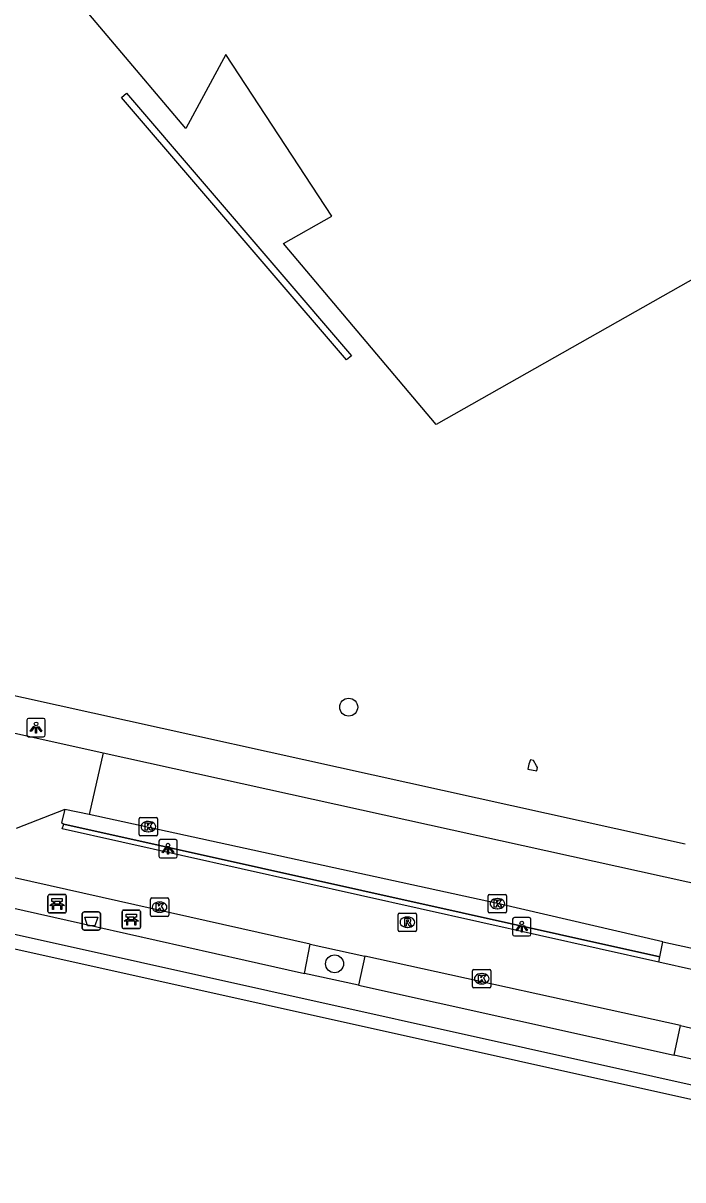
# Model space of a CAD drawing. Extents: x 162172 to 163187, y 382874 to 383684.
# Drawn here: x 162230.6 to 162266.4, y 383072.7 to 383135.6 of the extents above; entities that cross this region are included whole.
import ezdxf

# ---------------------------------------------------------------- set-up
doc = ezdxf.new("R2010")
doc.units = 0
for name, color, linetype in [('IMGEO_Afvalbak', 7, 'Continuous'), ('IMGEO_Bank', 7, 'Continuous'), ('IMGEO_Boom', 7, 'Continuous'), ('IMGEO_Fietspad_open', 7, 'Continuous'), ('IMGEO_Kademuur', 7, 'Continuous'), ('IMGEO_Kolk', 7, 'Continuous'), ('IMGEO_Lage_trafo', 7, 'Continuous'), ('IMGEO_Lichtpunt', 7, 'Continuous'), ('IMGEO_Muur', 7, 'Continuous'), ('IMGEO_Pand', 7, 'Continuous'), ('IMGEO_Rijbaan_lokaal_open', 7, 'Continuous'), ('IMGEO_Rioolput', 7, 'Continuous'), ('IMGEO_Verkeerseiland_open', 7, 'Continuous'), ('IMGEO_Voetpad_open', 7, 'Continuous')]:
    doc.layers.add(name, color=color, linetype=linetype)

msp = doc.modelspace()

# ---------------------------------------------------------------- linework, layer by layer
at = {"layer": 'IMGEO_Afvalbak'}
for p, q in [((162233.763, 383086.399), (162233.763, 383087.199)), ((162233.763, 383087.199), (162233.763, 383086.399)), ((162233.863, 383087.299), (162234.653, 383087.299)), ((162234.653, 383087.299), (162233.863, 383087.299)), ((162234.753, 383087.199), (162234.753, 383086.399)), ((162234.753, 383086.399), (162234.753, 383087.199)), ((162234.653, 383086.299), (162233.863, 383086.299)), ((162233.863, 383086.299), (162234.653, 383086.299))]:
    msp.add_line(p, q, dxfattribs=at)
msp.add_lwpolyline([(162233.906, 383087.013), (162234.61, 383087.013), (162234.461, 383086.543), (162234.055, 383086.543), (162233.906, 383087.013)], dxfattribs=at)
for centre, start, end in [((162233.863, 383087.199), 90, 180), ((162233.863, 383087.199), 90, 180), ((162234.653, 383087.199), 0, 90), ((162234.653, 383087.199), 360, 90), ((162233.863, 383086.399), 180, 270), ((162233.863, 383086.399), 180, 270), ((162234.653, 383086.399), 270, 0), ((162234.653, 383086.399), 270, 0)]:
    msp.add_arc(centre, 0.1, start, end, dxfattribs=at)
at = {"layer": 'IMGEO_Bank'}
for p, q in [((162231.902, 383087.312), (162231.902, 383088.153)), ((162231.902, 383088.153), (162231.902, 383087.312)), ((162231.977, 383088.237), (162232.818, 383088.237)), ((162232.818, 383088.237), (162231.977, 383088.237)), ((162232.599, 383087.635), (162232.206, 383087.635)), ((162232.211, 383087.743), (162232.211, 383087.849)), ((162232.255, 383087.849), (162232.255, 383087.743)), ((162232.543, 383087.855), (162232.261, 383087.855)), ((162232.261, 383087.737), (162232.543, 383087.737)), ((162232.549, 383087.743), (162232.549, 383087.849)), ((162232.593, 383087.849), (162232.593, 383087.743)), ((162232.902, 383088.162), (162232.902, 383087.321)), ((162232.902, 383087.321), (162232.902, 383088.162)), ((162232.827, 383087.237), (162231.986, 383087.237)), ((162231.986, 383087.237), (162232.827, 383087.237)), ((162235.933, 383086.462), (162235.933, 383087.303)), ((162235.933, 383087.303), (162235.933, 383086.462)), ((162236.008, 383087.387), (162236.849, 383087.387)), ((162236.849, 383087.387), (162236.008, 383087.387)), ((162236.574, 383087.005), (162236.292, 383087.005)), ((162236.933, 383087.312), (162236.933, 383086.471)), ((162236.933, 383086.471), (162236.933, 383087.312)), ((162236.858, 383086.387), (162236.017, 383086.387)), ((162236.017, 383086.387), (162236.858, 383086.387)), ((162236.63, 383086.785), (162236.237, 383086.785)), ((162236.242, 383086.893), (162236.242, 383086.999)), ((162236.286, 383086.999), (162236.286, 383086.893)), ((162236.292, 383086.887), (162236.574, 383086.887)), ((162236.58, 383086.893), (162236.58, 383086.999)), ((162236.624, 383086.999), (162236.624, 383086.893))]:
    msp.add_line(p, q, dxfattribs=at)
for points in [[(162232.149, 383087.635), (162232.007, 383087.635), (162232.119, 383087.737), (162232.205, 383087.737)], [(162232.205, 383087.855), (162232.119, 383087.855), (162232.119, 383088.016), (162232.682, 383088.016), (162232.682, 383087.855), (162232.599, 383087.855)], [(162232.599, 383087.737), (162232.682, 383087.737), (162232.794, 383087.635), (162232.655, 383087.635)], [(162232.199, 383087.628), (162232.199, 383087.421), (162232.156, 383087.421), (162232.156, 383087.628)], [(162232.649, 383087.628), (162232.649, 383087.421), (162232.605, 383087.421), (162232.605, 383087.628)], [(162236.236, 383087.005), (162236.15, 383087.005), (162236.15, 383087.166), (162236.713, 383087.166), (162236.713, 383087.005), (162236.63, 383087.005)], [(162236.18, 383086.785), (162236.038, 383086.785), (162236.15, 383086.887), (162236.236, 383086.887)], [(162236.23, 383086.778), (162236.23, 383086.571), (162236.187, 383086.571), (162236.187, 383086.778)], [(162236.63, 383086.887), (162236.713, 383086.887), (162236.825, 383086.785), (162236.686, 383086.785)], [(162236.68, 383086.778), (162236.68, 383086.571), (162236.636, 383086.571), (162236.636, 383086.778)]]:
    msp.add_lwpolyline(points, dxfattribs=at)
for centre, radius, start, end in [((162231.98, 383088.159), 0.0779, 92.4484, 184.28452), ((162231.98, 383088.159), 0.0779, 92.4484, 184.28452), ((162232.149, 383087.628), 0.00671, 2.89567, 87.10433), ((162232.206, 383087.628), 0.00671, 92.89567, 177.10433), ((162232.204, 383087.848), 0.00671, 2.89567, 87.10433), ((162232.204, 383087.744), 0.00671, 272.89567, 357.10433), ((162232.261, 383087.848), 0.00671, 92.89567, 177.10433), ((162232.261, 383087.744), 0.00671, 182.89567, 267.10433), ((162232.543, 383087.848), 0.00671, 2.89567, 87.10433), ((162232.543, 383087.744), 0.00671, 272.89567, 357.10433), ((162232.6, 383087.848), 0.00671, 92.89567, 177.10433), ((162232.6, 383087.744), 0.00671, 182.89567, 267.10433), ((162232.598, 383087.628), 0.00671, 2.89567, 87.10433), ((162232.655, 383087.628), 0.00671, 92.89567, 177.10433), ((162232.824, 383088.159), 0.0779, 2.4484, 94.28452), ((162232.824, 383088.159), 0.0779, 2.4484, 94.28452), ((162231.98, 383087.315), 0.0779, 182.4484, 274.28452), ((162231.98, 383087.315), 0.0779, 182.4484, 274.28452), ((162232.824, 383087.315), 0.0779, 272.4484, 4.28452), ((162232.824, 383087.315), 0.0779, 272.4484, 4.28452), ((162236.011, 383087.309), 0.0779, 92.4484, 184.28452), ((162236.011, 383087.309), 0.0779, 92.4484, 184.28452), ((162236.235, 383086.998), 0.00671, 2.89567, 87.10433), ((162236.292, 383086.998), 0.00671, 92.89567, 177.10433), ((162236.574, 383086.998), 0.00671, 2.89567, 87.10433), ((162236.631, 383086.998), 0.00671, 92.89567, 177.10433), ((162236.855, 383087.309), 0.0779, 2.4484, 94.28452), ((162236.855, 383087.309), 0.0779, 2.4484, 94.28452), ((162236.011, 383086.465), 0.0779, 182.4484, 274.28452), ((162236.011, 383086.465), 0.0779, 182.4484, 274.28452), ((162236.18, 383086.778), 0.00671, 2.89567, 87.10433), ((162236.237, 383086.778), 0.00671, 92.89567, 177.10433), ((162236.235, 383086.894), 0.00671, 272.89567, 357.10433), ((162236.292, 383086.894), 0.00671, 182.89567, 267.10433), ((162236.574, 383086.894), 0.00671, 272.89567, 357.10433), ((162236.631, 383086.894), 0.00671, 182.89567, 267.10433), ((162236.629, 383086.778), 0.00671, 2.89567, 87.10433), ((162236.686, 383086.778), 0.00671, 92.89567, 177.10433), ((162236.855, 383086.465), 0.0779, 272.4484, 4.28452), ((162236.855, 383086.465), 0.0779, 272.4484, 4.28452)]:
    msp.add_arc(centre, radius, start, end, dxfattribs=at)
at = {"layer": 'IMGEO_Boom'}
for centre in [(162248.255, 383098.432), (162247.485, 383084.469)]:
    msp.add_circle(centre, 0.489, dxfattribs=at)
at = {"layer": 'IMGEO_Fietspad_open'}
for points in [[(162232.824, 383092.867), (162232.642, 383092.164), (162232.765, 383092.075)], [(162246.168, 383085.533), (162230.078, 383089.144)], [(162246.168, 383085.533), (162249.137, 383084.884)], [(162266.293, 383081.12), (162249.137, 383084.884)], [(162267.056, 383084.129), (162265.12, 383084.559)], [(162266.293, 383081.12), (162269.32, 383080.413)]]:
    msp.add_lwpolyline(points, dxfattribs=at)
at = {"layer": 'IMGEO_Kademuur'}
for points in [[(162182.996, 383097.146), (162183.031, 383097.321), (162187.251, 383096.286), (162188.296, 383095.38), (162313.416, 383067.527), (162541.309, 383016.586)], [(162569.19, 383010.669), (162568.136, 383009.792), (162380.82, 383051.66), (162313.239, 383066.765), (162187.94, 383094.645), (162186.014, 383096.385), (162186.034, 383096.464), (162182.996, 383097.146)]]:
    msp.add_lwpolyline(points, dxfattribs=at)
at = {"layer": 'IMGEO_Kolk'}
for p, q in [((162236.864, 383091.507), (162236.864, 383092.359)), ((162236.939, 383092.433), (162237.791, 383092.433)), ((162237.352, 383092.213), (162237.377, 383092.213)), ((162237.865, 383092.359), (162237.865, 383091.507)), ((162237.791, 383091.433), (162236.939, 383091.433)), ((162237.375, 383091.653), (162237.35, 383091.653)), ((162237.471, 383087.125), (162237.471, 383087.977)), ((162237.546, 383088.051), (162238.398, 383088.051)), ((162237.959, 383087.831), (162237.984, 383087.831)), ((162238.472, 383087.977), (162238.472, 383087.125)), ((162255.842, 383087.317), (162255.842, 383088.169)), ((162255.917, 383088.243), (162256.769, 383088.243)), ((162256.33, 383088.023), (162256.355, 383088.023)), ((162256.843, 383088.169), (162256.843, 383087.317)), ((162238.398, 383087.051), (162237.546, 383087.051)), ((162237.982, 383087.271), (162237.957, 383087.271)), ((162256.769, 383087.243), (162255.917, 383087.243)), ((162256.353, 383087.463), (162256.328, 383087.463)), ((162254.991, 383083.233), (162254.991, 383084.085)), ((162255.066, 383084.159), (162255.918, 383084.159)), ((162255.479, 383083.939), (162255.504, 383083.939)), ((162255.992, 383084.085), (162255.992, 383083.233)), ((162255.502, 383083.379), (162255.477, 383083.379)), ((162255.918, 383083.159), (162255.066, 383083.159))]:
    msp.add_line(p, q, dxfattribs=at)
for points in [[(162236.864, 383091.507), (162236.864, 383092.359)], [(162236.939, 383092.433), (162237.791, 383092.433)], [(162237.185, 383092.133), (162237.308, 383092.133), (162237.308, 383091.982), (162237.438, 383092.133), (162237.602, 383092.133), (162237.456, 383091.982), (162237.609, 383091.733), (162237.457, 383091.733), (162237.372, 383091.897), (162237.308, 383091.83), (162237.308, 383091.733), (162237.185, 383091.733), (162237.185, 383092.133)], [(162237.865, 383092.359), (162237.865, 383091.507)], [(162237.791, 383091.433), (162236.939, 383091.433)], [(162237.471, 383087.125), (162237.471, 383087.977)], [(162237.546, 383088.051), (162238.398, 383088.051)], [(162237.792, 383087.751), (162237.915, 383087.751), (162237.915, 383087.6), (162238.045, 383087.751), (162238.209, 383087.751), (162238.063, 383087.6), (162238.216, 383087.351), (162238.064, 383087.351), (162237.979, 383087.515), (162237.915, 383087.448), (162237.915, 383087.351), (162237.792, 383087.351), (162237.792, 383087.751)], [(162238.472, 383087.977), (162238.472, 383087.125)], [(162255.842, 383087.317), (162255.842, 383088.169)], [(162255.917, 383088.243), (162256.769, 383088.243)], [(162256.163, 383087.943), (162256.286, 383087.943), (162256.286, 383087.792), (162256.416, 383087.943), (162256.58, 383087.943), (162256.434, 383087.792), (162256.587, 383087.543), (162256.435, 383087.543), (162256.35, 383087.707), (162256.286, 383087.64), (162256.286, 383087.543), (162256.163, 383087.543), (162256.163, 383087.943)], [(162256.843, 383088.169), (162256.843, 383087.317)], [(162238.398, 383087.051), (162237.546, 383087.051)], [(162256.769, 383087.243), (162255.917, 383087.243)], [(162254.991, 383083.233), (162254.991, 383084.085)], [(162255.066, 383084.159), (162255.918, 383084.159)], [(162255.312, 383083.859), (162255.435, 383083.859), (162255.435, 383083.708), (162255.565, 383083.859), (162255.729, 383083.859), (162255.583, 383083.708), (162255.736, 383083.459), (162255.584, 383083.459), (162255.499, 383083.623), (162255.435, 383083.556), (162255.435, 383083.459), (162255.312, 383083.459), (162255.312, 383083.859)], [(162255.992, 383084.085), (162255.992, 383083.233)], [(162255.918, 383083.159), (162255.066, 383083.159)]]:
    msp.add_lwpolyline(points, dxfattribs=at)
for centre, start, end in [((162236.941, 383092.357), 91.55205, 178.44795), ((162236.941, 383092.357), 91.55205, 178.44795), ((162237.789, 383092.357), 1.55205, 88.44795), ((162237.789, 383092.357), 1.55205, 88.44795), ((162236.941, 383091.509), 181.55205, 268.44795), ((162236.941, 383091.509), 181.55205, 268.44795), ((162237.789, 383091.509), 271.55205, 358.44795), ((162237.789, 383091.509), 271.55205, 358.44795), ((162237.548, 383087.975), 91.55205, 178.44795), ((162237.548, 383087.975), 91.55205, 178.44795), ((162238.396, 383087.975), 1.55205, 88.44795), ((162238.396, 383087.975), 1.55205, 88.44795), ((162255.919, 383088.167), 91.55205, 178.44795), ((162255.919, 383088.167), 91.55205, 178.44795), ((162256.767, 383088.167), 1.55205, 88.44795), ((162256.767, 383088.167), 1.55205, 88.44795), ((162237.548, 383087.127), 181.55205, 268.44795), ((162237.548, 383087.127), 181.55205, 268.44795), ((162238.396, 383087.127), 271.55205, 358.44795), ((162238.396, 383087.127), 271.55205, 358.44795), ((162255.919, 383087.319), 181.55205, 268.44795), ((162255.919, 383087.319), 181.55205, 268.44795), ((162256.767, 383087.319), 271.55205, 358.44795), ((162256.767, 383087.319), 271.55205, 358.44795), ((162255.068, 383084.083), 91.55205, 178.44795), ((162255.068, 383084.083), 91.55205, 178.44795), ((162255.916, 383084.083), 1.55205, 88.44795), ((162255.916, 383084.083), 1.55205, 88.44795), ((162255.068, 383083.235), 181.55205, 268.44795), ((162255.068, 383083.235), 181.55205, 268.44795), ((162255.916, 383083.235), 271.55205, 358.44795), ((162255.916, 383083.235), 271.55205, 358.44795)]:
    msp.add_arc(centre, 0.0765, start, end, dxfattribs=at)
for centre, major_axis, ratio, start_param, end_param in [((162237.351, 383091.933), (-0.387, 0.002), 0.722429, 4.712389, 7.853982), ((162237.376, 383091.933), (-0.39, 0.002), 0.717154, 1.570796, 4.712389), ((162237.958, 383087.551), (-0.387, 0.002), 0.722429, 4.712389, 7.853982), ((162237.983, 383087.551), (-0.39, 0.002), 0.717154, 1.570796, 4.712389), ((162256.329, 383087.743), (-0.387, 0.002), 0.722429, 4.712389, 7.853982), ((162256.354, 383087.743), (-0.39, 0.002), 0.717154, 1.570796, 4.712389), ((162255.478, 383083.659), (-0.387, 0.002), 0.722429, 4.712389, 7.853982), ((162255.503, 383083.659), (-0.39, 0.002), 0.717154, 1.570796, 4.712389)]:
    msp.add_ellipse(centre, major_axis=major_axis, ratio=ratio, start_param=start_param, end_param=end_param, dxfattribs=at)
at = {"layer": 'IMGEO_Lage_trafo'}
msp.add_lwpolyline([(162257.994, 383095.055), (162258.486, 383094.961), (162258.53, 383095.151), (162258.476, 383095.241), (162258.298, 383095.538), (162258.133, 383095.57), (162258.059, 383095.334), (162257.994, 383095.055)], dxfattribs=at)
at = {"layer": 'IMGEO_Lichtpunt'}
for p, q in [((162230.757, 383097.725), (162230.757, 383096.918)), ((162230.757, 383097.725), (162230.757, 383096.918)), ((162231.659, 383097.82), (162230.851, 383097.82)), ((162231.659, 383097.82), (162230.851, 383097.82)), ((162231.753, 383096.918), (162231.753, 383097.725)), ((162231.753, 383096.918), (162231.753, 383097.725)), ((162230.851, 383096.824), (162231.659, 383096.824)), ((162230.851, 383096.824), (162231.659, 383096.824)), ((162237.933, 383091.133), (162237.933, 383090.326)), ((162237.933, 383091.133), (162237.933, 383090.326)), ((162238.835, 383091.228), (162238.027, 383091.228)), ((162238.835, 383091.228), (162238.027, 383091.228)), ((162238.929, 383090.326), (162238.929, 383091.133)), ((162238.929, 383090.326), (162238.929, 383091.133)), ((162238.027, 383090.232), (162238.835, 383090.232)), ((162238.027, 383090.232), (162238.835, 383090.232)), ((162257.17, 383086.892), (162257.17, 383086.085)), ((162257.17, 383086.892), (162257.17, 383086.085)), ((162258.072, 383086.987), (162257.264, 383086.987)), ((162258.072, 383086.987), (162257.264, 383086.987)), ((162258.166, 383086.085), (162258.166, 383086.892)), ((162258.166, 383086.085), (162258.166, 383086.892)), ((162257.264, 383085.991), (162258.072, 383085.991)), ((162257.264, 383085.991), (162258.072, 383085.991))]:
    msp.add_line(p, q, dxfattribs=at)
for points in [[(162231.131, 383097.389), (162231.17, 383097.361), (162230.982, 383097.099), (162230.944, 383097.126), (162231.131, 383097.389)], [(162231.233, 383097.341), (162231.28, 383097.341), (162231.28, 383097.019), (162231.233, 383097.019), (162231.233, 383097.341)], [(162231.343, 383097.361), (162231.381, 383097.388), (162231.568, 383097.126), (162231.529, 383097.098), (162231.343, 383097.361)], [(162238.307, 383090.797), (162238.346, 383090.769), (162238.158, 383090.507), (162238.12, 383090.534), (162238.307, 383090.797)], [(162238.519, 383090.769), (162238.557, 383090.796), (162238.744, 383090.534), (162238.705, 383090.506), (162238.519, 383090.769)], [(162238.409, 383090.749), (162238.456, 383090.749), (162238.456, 383090.427), (162238.409, 383090.427), (162238.409, 383090.749)], [(162257.544, 383086.556), (162257.583, 383086.528), (162257.395, 383086.266), (162257.357, 383086.293), (162257.544, 383086.556)], [(162257.646, 383086.508), (162257.693, 383086.508), (162257.693, 383086.186), (162257.646, 383086.186), (162257.646, 383086.508)], [(162257.756, 383086.528), (162257.794, 383086.555), (162257.981, 383086.293), (162257.942, 383086.265), (162257.756, 383086.528)]]:
    msp.add_lwpolyline(points, dxfattribs=at)
for centre in [(162231.256, 383097.523), (162238.432, 383090.931), (162257.669, 383086.69)]:
    msp.add_circle(centre, 0.0994, dxfattribs=at)
for centre, start, end in [((162230.851, 383097.725), 90, 180), ((162230.851, 383097.725), 90, 180), ((162231.659, 383097.725), 0, 90), ((162231.659, 383097.725), 0, 90), ((162230.851, 383096.918), 180, 270), ((162230.851, 383096.918), 180, 270), ((162231.659, 383096.918), 270, 0), ((162231.659, 383096.918), 270, 360), ((162238.027, 383091.133), 90, 180), ((162238.027, 383091.133), 90, 180), ((162238.835, 383091.133), 0, 90), ((162238.835, 383091.133), 0, 90), ((162238.027, 383090.326), 180, 270), ((162238.027, 383090.326), 180, 270), ((162238.835, 383090.326), 270, 0), ((162238.835, 383090.326), 270, 360), ((162257.264, 383086.892), 90, 180), ((162257.264, 383086.892), 90, 180), ((162258.072, 383086.892), 0, 90), ((162258.072, 383086.892), 0, 90), ((162257.264, 383086.085), 180, 270), ((162257.264, 383086.085), 180, 270), ((162258.072, 383086.085), 270, 0), ((162258.072, 383086.085), 270, 360)]:
    msp.add_arc(centre, 0.0946, start, end, dxfattribs=at)
at = {"layer": 'IMGEO_Muur'}
msp.add_lwpolyline([(162265.179, 383084.847), (162232.765, 383092.075)], dxfattribs=at)
at = {"layer": 'IMGEO_Pand'}
for points in [[(162241.583, 383133.932), (162239.407, 383129.914), (162231.246, 383139.566), (162264.665, 383167.841), (162291.787, 383135.773), (162253.016, 383113.808), (162244.709, 383123.649), (162247.341, 383125.137), (162241.583, 383133.932)], [(162248.405, 383117.547), (162248.136, 383117.317), (162235.904, 383131.598), (162236.174, 383131.828), (162248.405, 383117.547)]]:
    msp.add_lwpolyline(points, dxfattribs=at)
at = {"layer": 'IMGEO_Rijbaan_lokaal_open'}
for points in [[(162227.247, 383097.66), (162234.912, 383095.955)], [(162234.912, 383095.955), (162234.142, 383092.59)], [(162234.912, 383095.955), (162267.92, 383088.659)], [(162232.824, 383092.867), (162230.183, 383091.83)], [(162234.142, 383092.59), (162232.824, 383092.867)], [(162265.12, 383084.559), (162232.668, 383091.813), (162232.765, 383092.075)], [(162232.765, 383092.075), (162265.179, 383084.847)], [(162265.344, 383085.659), (162256.343, 383087.743), (162234.142, 383092.59)], [(162265.344, 383085.659), (162267.262, 383085.257)], [(162265.12, 383084.559), (162265.179, 383084.847)]]:
    msp.add_lwpolyline(points, dxfattribs=at)
at = {"layer": 'IMGEO_Rioolput'}
for p, q in [((162250.946, 383086.306), (162250.946, 383087.158)), ((162251.021, 383087.232), (162251.873, 383087.232)), ((162251.434, 383087.012), (162251.459, 383087.012)), ((162251.947, 383087.158), (162251.947, 383086.306)), ((162251.457, 383086.452), (162251.432, 383086.452)), ((162251.873, 383086.232), (162251.021, 383086.232))]:
    msp.add_line(p, q, dxfattribs=at)
for points in [[(162250.946, 383086.306), (162250.946, 383087.158)], [(162251.021, 383087.232), (162251.873, 383087.232)], [(162251.947, 383087.158), (162251.947, 383086.306)], [(162251.535, 383086.93), (162251.283, 383086.932), (162251.283, 383086.532)], [(162251.283, 383086.532), (162251.407, 383086.532), (162251.407, 383086.694), (162251.418, 383086.694)], [(162251.461, 383086.851), (162251.407, 383086.851), (162251.407, 383086.77)], [(162251.407, 383086.77), (162251.459, 383086.77)], [(162251.465, 383086.665), (162251.536, 383086.532), (162251.676, 383086.532), (162251.611, 383086.658)], [(162251.873, 383086.232), (162251.021, 383086.232)]]:
    msp.add_lwpolyline(points, dxfattribs=at)
for centre, radius, start, end in [((162251.023, 383087.156), 0.0765, 91.55205, 178.44795), ((162251.023, 383087.156), 0.0765, 91.55205, 178.44795), ((162251.871, 383087.156), 0.0765, 1.55205, 88.44795), ((162251.871, 383087.156), 0.0765, 1.55205, 88.44795), ((162251.417, 383086.641), 0.0533, 26.02933, 88.69889), ((162251.443, 383086.959), 0.19, 274.7715, 282.96867), ((162251.467, 383086.755), 0.0964, 77.00612, 93.18647), ((162251.481, 383086.812), 0.0378, 276.66336, 79.67722), ((162251.534, 383086.82), 0.109, 350.36119, 89.41601), ((162251.532, 383086.82), 0.112, 277.58423, 350.98172), ((162251.516, 383086.605), 0.108, 29.51342, 73.79051), ((162251.023, 383086.308), 0.0765, 181.55205, 268.44795), ((162251.023, 383086.308), 0.0765, 181.55205, 268.44795), ((162251.871, 383086.308), 0.0765, 271.55205, 358.44795), ((162251.871, 383086.308), 0.0765, 271.55205, 358.44795)]:
    msp.add_arc(centre, radius, start, end, dxfattribs=at)
for centre, major_axis, ratio, start_param, end_param in [((162251.433, 383086.732), (-0.387, 0.002), 0.722429, 4.712389, 7.853982), ((162251.458, 383086.732), (-0.39, 0.002), 0.717154, 1.570796, 4.712389)]:
    msp.add_ellipse(centre, major_axis=major_axis, ratio=ratio, start_param=start_param, end_param=end_param, dxfattribs=at)
at = {"layer": 'IMGEO_Verkeerseiland_open'}
for points in [[(162245.854, 383083.951), (162246.168, 383085.533)], [(162249.137, 383084.884), (162248.782, 383083.306)], [(162265.957, 383079.496), (162266.293, 383081.12)]]:
    msp.add_lwpolyline(points, dxfattribs=at)
at = {"layer": 'IMGEO_Voetpad_open'}
for points in [[(162266.557, 383090.977), (162217.357, 383101.865), (162198.794, 383103.677), (162196.863, 383103.866)], [(162229.721, 383087.574), (162245.854, 383083.951)], [(162265.179, 383084.847), (162265.344, 383085.659)], [(162248.782, 383083.306), (162245.854, 383083.951)], [(162248.782, 383083.306), (162265.957, 383079.496)], [(162268.969, 383078.808), (162265.957, 383079.496)]]:
    msp.add_lwpolyline(points, dxfattribs=at)

doc.saveas('drawing.dxf')
